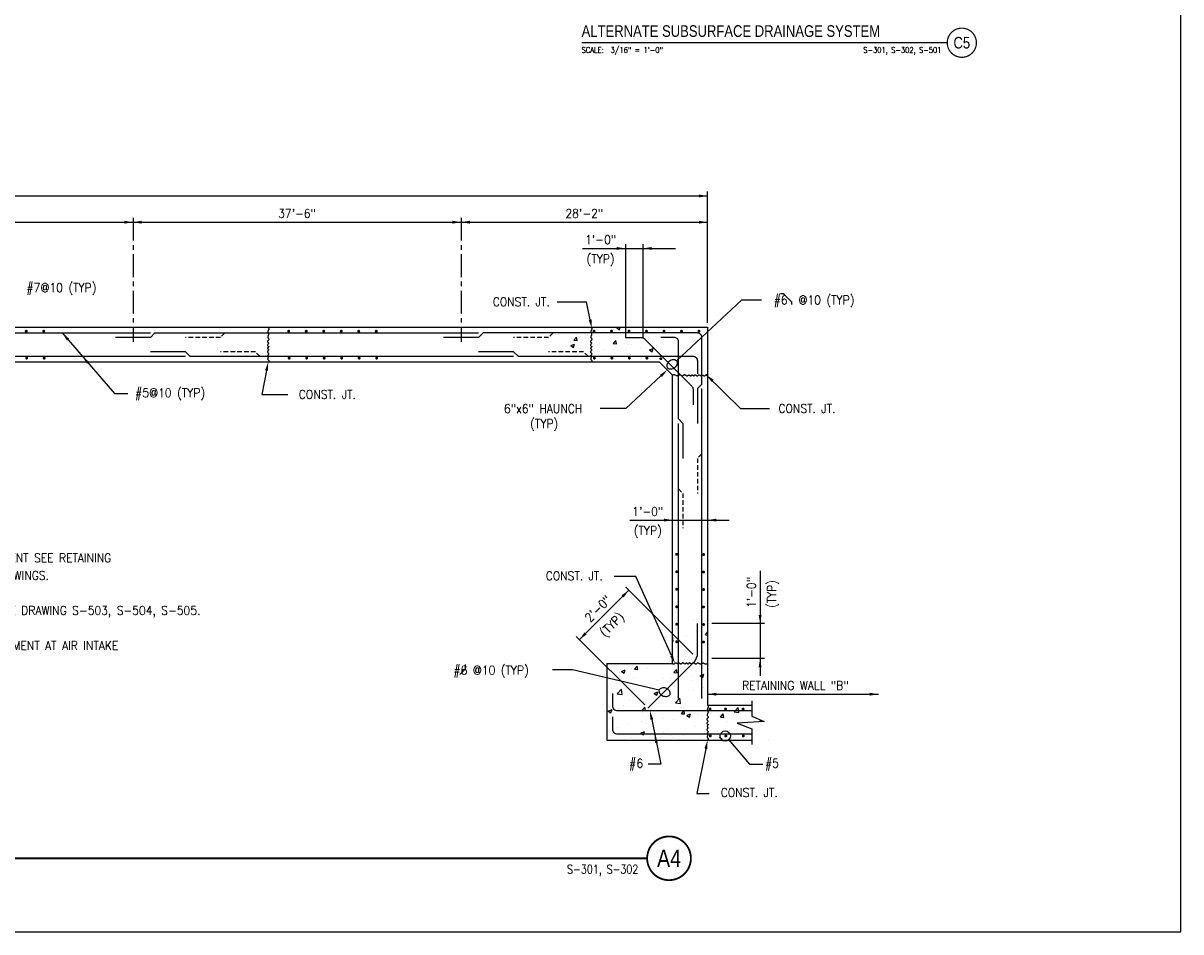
# Model space of a CAD drawing. Header units: inches. Extents: x -9715 to 32893, y -15613 to -1138.
# Tile 318 of 380: x 10040 to 11628, y -8201 to -6955. Entities that reach past the tile are written whole.
import ezdxf
from ezdxf.enums import TextEntityAlignment as Align

# ---------------------------------------------------------------- set-up
doc = ezdxf.new("R2010")
doc.units = ezdxf.units.IN
doc.header["$MEASUREMENT"] = 0
for name, pattern in [('CENTER', [2, 1.25, -0.25, 0.25, -0.25]), ('CENTER2', [1.125, 0.75, -0.125, 0.125, -0.125]), ('HIDDEN', [0.375, 0.25, -0.125])]:
    doc.linetypes.add(name, pattern=pattern)
doc.layers.get('0').update_dxf_attribs({"color": 252})
doc.layers.get('DEFPOINTS').update_dxf_attribs({"color": 11})
for name, color, linetype in [('S-ANNO-SYMB', 2, 'Continuous'), ('S-ANNO-TEXT', 2, 'Continuous'), ('S-GRID', 30, 'CENTER2'), ('S1', 2, 'Continuous'), ('S3', 4, 'Continuous'), ('S5', 1, 'Continuous'), ('S5R', 1, 'Continuous'), ('S6', 1, 'Continuous'), ('S7', 2, 'Continuous'), ('S7R', 2, 'Continuous')]:
    doc.layers.add(name, color=color, linetype=linetype)
doc.styles.add('125', font='romans.shx', dxfattribs={"width": 0.8, "height": 2})
doc.styles.add('FT', font='ROMANS.shx', dxfattribs={"width": 0.8, "height": 0.125})
doc.styles.add('TT', font='swiss.ttf', dxfattribs={"width": 0.8, "height": 0.25})

# ---------------------------------------------------------------- blocks, each defined once
blk = doc.blocks.new('*X194')
at = {"color": 0}
for p, q in [((2169.4, 1939.7), (2169.4, 1939.7)), ((2191.7, 1939.4), (2194.2, 1940.4)), ((2191.7, 1939.4), (2195.4, 1936.9)), ((2195.4, 1936.9), (2196.6, 1940.4)), ((2081.9, 1924.7), (2081.9, 1924.7)), ((2088, 1921.7), (2088, 1921.7)), ((2097.9, 1925.2), (2097.9, 1925.2)), ((2112.2, 1930.1), (2112.2, 1930.1)), ((2125.6, 1932.2), (2125.6, 1932.2)), ((2130.2, 1926.4), (2130.2, 1926.4)), ((2132.9, 1922.5), (2136.5, 1926.9)), ((2132.9, 1922.5), (2137.4, 1922.2)), ((2136.4, 1930.5), (2136.4, 1930.5)), ((2137.4, 1922.2), (2136.5, 1926.9)), ((2149, 1928.9), (2149, 1928.9)), ((2152.2, 1928.4), (2152.2, 1928.4)), ((2174.3, 1935.3), (2174.3, 1935.3)), ((2177.4, 1932.6), (2177.4, 1932.6)), ((2186.7, 1917.8), (2190.3, 1922.1)), ((2191.2, 1917.4), (2190.3, 1922.1)), ((2192.3, 1926.7), (2192.3, 1926.7)), ((2082.9, 1920.2), (2082.9, 1920.2)), ((2128, 1920.1), (2128, 1920.1)), ((2128.7, 1915.3), (2133.9, 1917.3)), ((2128.7, 1915.3), (2132.4, 1912.7)), ((2132.4, 1912.7), (2133.9, 1917.3)), ((2135.5, 1905.6), (2135.5, 1905.6)), ((2168.1, 1918.4), (2168.1, 1918.4)), ((2173.4, 1910.4), (2173.4, 1910.4)), ((2186.7, 1917.8), (2191.2, 1917.4)), ((2205.1, 1909.3), (2205.1, 1909.3)), ((2208.1, 1916.7), (2208.1, 1916.7)), ((2212.3, 1916), (2212.3, 1916)), ((2223.8, 1911.8), (2223.8, 1911.8)), ((2236.5, 1909.3), (2241.7, 1911.3)), ((2236.5, 1909.3), (2240.2, 1906.7)), ((2240.2, 1906.7), (2241.7, 1911.3)), ((2240.5, 1913.1), (2240.7, 1913.4)), ((2240.5, 1913.1), (2241, 1913.1)), ((2157.7, 1903.1), (2157.7, 1903.1)), ((2210, 1902.5), (2210, 1902.5))]:
    blk.add_line(p, q, dxfattribs=at)
blk = doc.blocks.new('*X195')
at = {"color": 0}
for p, q in [((2307, 1545), (2307, 1545)), ((2274.1, 1526.6), (2274.1, 1526.6)), ((2296.6, 1537.6), (2296.6, 1537.6)), ((2300.7, 1524.3), (2300.7, 1524.3)), ((2313.1, 1532.2), (2313.1, 1532.2)), ((2268.3, 1516.6), (2268.4, 1516.7)), ((2268.3, 1509.7), (2269.3, 1509.5)), ((2269.3, 1509.5), (2268.4, 1516.7)), ((2270.8, 1513.6), (2270.8, 1513.6)), ((2287.3, 1515.4), (2287.3, 1515.4)), ((2306.1, 1517.8), (2306.1, 1517.8)), ((2313.3, 1518.2), (2316.3, 1521.8)), ((2313.3, 1518.2), (2316.3, 1518)), ((2314.6, 1521.1), (2314.6, 1521.1)), ((2270, 1496.2), (2270, 1496.2)), ((2273.2, 1501.6), (2273.2, 1501.6)), ((2310, 1494.5), (2310, 1494.5)), ((2312.2, 1507.2), (2312.2, 1507.2)), ((2272.3, 1476.7), (2272.3, 1476.7)), ((2286.3, 1488.3), (2286.3, 1488.3)), ((2299.5, 1487.4), (2299.5, 1487.4)), ((2311.3, 1482.3), (2311.3, 1482.3)), ((2314.7, 1492), (2314.7, 1492)), ((2191.8, 1475.8), (2191.8, 1475.8)), ((2195.9, 1466.6), (2195.9, 1466.6)), ((2198.2, 1468.2), (2203.5, 1470.2)), ((2198.2, 1468.2), (2202, 1465.6)), ((2202, 1465.6), (2203.5, 1470.2)), ((2212, 1472.3), (2212, 1472.3)), ((2216.2, 1471.2), (2219.8, 1475.5)), ((2216.2, 1471.2), (2220.6, 1470.8)), ((2220.6, 1470.8), (2219.8, 1475.5)), ((2234.4, 1471.9), (2234.4, 1471.9)), ((2269.9, 1466.5), (2273.6, 1470.8)), ((2269.9, 1466.5), (2274.4, 1466.1)), ((2274.4, 1466.1), (2273.6, 1470.8)), ((2295, 1462.4), (2295, 1462.4)), ((2306, 1462.1), (2311.3, 1464.2)), ((2306, 1462.1), (2309.8, 1459.6)), ((2309.8, 1459.6), (2311.3, 1464.2)), ((2191.1, 1451.2), (2191.1, 1451.2)), ((2200.5, 1450), (2200.5, 1450)), ((2215.3, 1459.6), (2215.3, 1459.6)), ((2231.1, 1449.5), (2231.1, 1449.5)), ((2233.5, 1446.9), (2233.5, 1446.9)), ((2247.8, 1456.2), (2247.8, 1456.2)), ((2255.3, 1457.9), (2255.3, 1457.9)), ((2266.6, 1458.7), (2266.6, 1458.7)), ((2271.2, 1447.8), (2271.2, 1447.8)), ((2271.4, 1451.7), (2271.4, 1451.7)), ((2295.4, 1456.2), (2295.4, 1456.2)), ((2310.3, 1457.3), (2310.3, 1457.3)), ((2311.2, 1446.1), (2311.2, 1446.1)), ((2192.5, 1437.5), (2198.3, 1443.6)), ((2192.5, 1437.5), (2199.2, 1436.5)), ((2195, 1441.6), (2195, 1441.6)), ((2199.2, 1436.5), (2198.3, 1443.6)), ((2243, 1438), (2248.3, 1440)), ((2243, 1438), (2246.7, 1435.4)), ((2246.7, 1435.4), (2248.3, 1440)), ((2246.9, 1429.1), (2246.9, 1429.1)), ((2252.6, 1435.1), (2252.6, 1435.1)), ((2272.5, 1425.1), (2278.4, 1431.2)), ((2275.3, 1432.8), (2275.3, 1432.8)), ((2279.2, 1424.1), (2278.4, 1431.2)), ((2296.4, 1442.6), (2296.4, 1442.6)), ((2309.4, 1432.3), (2309.4, 1432.3)), ((2180, 1413.8), (2185.3, 1415.8)), ((2180, 1413.8), (2183.7, 1411.3)), ((2180.7, 1420.4), (2180.7, 1420.4)), ((2183.7, 1411.3), (2185.3, 1415.8)), ((2194.1, 1416.6), (2194.1, 1416.6)), ((2200.4, 1421.5), (2200.4, 1421.5)), ((2208.9, 1427.6), (2208.9, 1427.6)), ((2226.6, 1414.8), (2230.2, 1419.1)), ((2226.6, 1414.8), (2231, 1414.4)), ((2228.1, 1426.6), (2228.1, 1426.6)), ((2231, 1414.4), (2230.2, 1419.1)), ((2232.6, 1421.9), (2232.6, 1421.9)), ((2240.4, 1419.8), (2240.4, 1419.8)), ((2270.5, 1426.7), (2270.5, 1426.7)), ((2270.6, 1418.6), (2270.6, 1418.6)), ((2272.5, 1425.1), (2279.2, 1424.1)), ((2280.4, 1410.1), (2284, 1414.4)), ((2280.5, 1418.1), (2280.5, 1418.1)), ((2284.8, 1409.7), (2284, 1414.4)), ((2314.3, 1426.1), (2314.3, 1426.1)), ((2320.5, 1416.4), (2320.5, 1416.4)), ((2350.1, 1415.7), (2350.1, 1415.7)), ((2352.6, 1412.7), (2358.4, 1418.8)), ((2359.2, 1411.6), (2358.4, 1418.8)), ((2360.5, 1414.7), (2360.5, 1414.7)), ((2183.1, 1403.6), (2183.1, 1403.6)), ((2226.9, 1411.1), (2226.9, 1411.1)), ((2227.1, 1399.5), (2227.1, 1399.5)), ((2255.5, 1403.3), (2255.5, 1403.3)), ((2269.6, 1401.8), (2269.6, 1401.8)), ((2280.4, 1410.1), (2284.8, 1409.7)), ((2287.8, 1407.8), (2293, 1409.8)), ((2287.8, 1407.8), (2291.5, 1405.2)), ((2291.5, 1405.2), (2293, 1409.8)), ((2302.9, 1409.5), (2302.9, 1409.5)), ((2308.5, 1407.4), (2308.5, 1407.4)), ((2321.7, 1412), (2321.7, 1412)), ((2334.1, 1405.4), (2337.8, 1409.7)), ((2334.1, 1405.4), (2338.6, 1405)), ((2338.6, 1405), (2337.8, 1409.7)), ((2343, 1399.9), (2343, 1399.9)), ((2347, 1412.7), (2347, 1412.7)), ((2352.6, 1412.7), (2359.2, 1411.6)), ((2387.9, 1400.7), (2388.7, 1401.6)), ((2387.9, 1400.7), (2391.5, 1400.4)), ((2185.8, 1383.2), (2185.8, 1383.2)), ((2193.2, 1391.7), (2193.2, 1391.7)), ((2208.4, 1397.1), (2208.4, 1397.1)), ((2224.8, 1383.6), (2230, 1385.6)), ((2224.8, 1383.6), (2228.5, 1381.1)), ((2225.8, 1381.5), (2225.8, 1381.5)), ((2228.5, 1381.1), (2230, 1385.6)), ((2231.7, 1397), (2231.7, 1397)), ((2255.5, 1384.9), (2255.5, 1384.9)), ((2299.2, 1392.4), (2299.2, 1392.4)), ((2302, 1382.4), (2302, 1382.4)), ((2307.6, 1382.4), (2307.6, 1382.4)), ((2330.4, 1386.1), (2330.4, 1386.1)), ((2346.1, 1387.7), (2346.1, 1387.7)), ((2211.8, 1377.4), (2211.8, 1377.4)), ((2265.9, 1379.8), (2265.9, 1379.8)), ((2268.6, 1376.8), (2268.6, 1376.8)), ((2283.2, 1379.9), (2283.2, 1379.9)), ((2305.9, 1378.1), (2305.9, 1378.1)), ((2332.6, 1377.6), (2334.4, 1378.3)), ((2332.6, 1377.6), (2335.7, 1375.4))]:
    blk.add_line(p, q, dxfattribs=at)
blk = doc.blocks.new('T-BULB_R')
at = {"const_width": 0.02604}
for points in [[(0.625, 0, 1), (0, 0, 1)], [(0.625, 0, -1), (0, 0, -1)]]:
    blk.add_lwpolyline(points, format="xyb", dxfattribs=at)
at = {"style": 'TT', "width": 0.8}
blk.add_attdef('SECTION_#', text='', height=0.25, dxfattribs=at).set_placement((0.3125, 0), align=Align.MIDDLE)
at = {"style": 'FT', "width": 0.8}
blk.add_attdef('SHEET_FROM', text='', height=0.125, dxfattribs=at).set_placement((-0.125, -0.21875), align=Align.RIGHT)
blk = doc.blocks.new('SECTION_INFO')
at = {"style": 'TT', "width": 0.8}
blk.add_attdef('SECTION_TITLE', text='', height=0.25, dxfattribs=at).set_placement((0, 0.375), align=Align.TOP_LEFT)
at = {"style": 'FT', "width": 0.8}
blk.add_attdef('SCALE', (0, -0.21875), '', height=0.125, dxfattribs=at)

msp = doc.modelspace()

# ---------------------------------------------------------------- linework, layer by layer
at = {"color": 1}
msp.add_line((11062.93837, -7936.94412), (11063.06337, -7936.94412), dxfattribs=at)
at = {"layer": 'DEFPOINTS'}
msp.add_lwpolyline([(8747.97179, -8201.44935), (11627.97179, -8201.44935), (11627.97179, -6233.44935), (8747.97179, -6233.44935)], close=True, dxfattribs=at)
at = {"layer": 'S-ANNO-SYMB'}
for points, const_width in [([(10806.18183, -6981.57057), (11307.60535, -6981.57057)], 1.792), ([(9127.98222, -8100.51768), (10896.04328, -8100.51768)], 2.688)]:
    msp.add_lwpolyline(points, dxfattribs=dict(at, const_width=const_width))
at = {"layer": 'S-ANNO-TEXT', "ltscale": 20}
msp.add_lwpolyline([(10638.97349, -7848.53803), (10646.69763, -7840.80933, 0.1989123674), (10646.97881, -7840.1305), (10646.97881, -7834.48272)], format="xyb", dxfattribs=at)
at = {"layer": 'S-GRID', "color": 1, "linetype": 'CENTER', "ltscale": 25}
for p, q in [((10190.93837, -7221.80895), (10190.93837, -7391.80895)), ((10640.93837, -7221.80895), (10640.93837, -7391.80895))]:
    msp.add_line(p, q, dxfattribs=at)
at = {"layer": 'S1'}
for p, q in [((9050.93837, -7371.80895), (10978.93837, -7371.80895)), ((10978.93837, -7371.80895), (10978.93837, -7890.38782)), ((10912.93837, -7419.80895), (9116.93837, -7419.80895)), ((10930.93837, -7437.80895), (10912.93837, -7419.80895)), ((10930.93837, -7833.38782), (10930.93837, -7437.80895)), ((10840.93837, -7833.38782), (10840.93837, -7938.38782)), ((10840.93837, -7833.38782), (10930.93837, -7833.38782)), ((10978.93837, -7890.38782), (11039.75868, -7890.38782)), ((10840.93837, -7938.38782), (11039.75868, -7938.38782))]:
    msp.add_line(p, q, dxfattribs=at)
at = {"layer": 'S1', "color": 2}
for points in [[(10376.2882, -7371.80895), (10376.91843, -7372.63026), (10377.21221, -7373.41367), (10377.24146, -7374.16053), (10377.07806, -7374.87218), (10376.79392, -7375.54997), (10376.46091, -7376.19524), (10376.15095, -7376.80933), (10375.93592, -7377.39359), (10375.86953, -7377.95), (10375.93275, -7378.48305), (10376.08836, -7378.99791), (10376.29914, -7379.49971), (10376.52787, -7379.99359), (10376.73733, -7380.4847), (10376.8903, -7380.97819), (10376.94956, -7381.4792), (10376.88968, -7381.991), (10376.7324, -7382.50939), (10376.51124, -7383.02832), (10376.25972, -7383.5417), (10376.01137, -7384.04347), (10375.79971, -7384.52757), (10375.65826, -7384.98793), (10375.62056, -7385.41849), (10375.70855, -7385.81549), (10375.89791, -7386.18454), (10376.15272, -7386.53353), (10376.43711, -7386.8704), (10376.71516, -7387.20304), (10376.95097, -7387.53937), (10377.10865, -7387.88731), (10377.15229, -7388.25477), (10377.05814, -7388.64699), (10376.85101, -7389.05846), (10376.56786, -7389.48101), (10376.24564, -7389.90646), (10375.92131, -7390.32664), (10375.63183, -7390.73336), (10375.41414, -7391.11845), (10375.30521, -7391.47373), (10375.33002, -7391.79398), (10375.4657, -7392.08573), (10375.67741, -7392.35849), (10375.93029, -7392.62175), (10376.18951, -7392.88502), (10376.42022, -7393.15778), (10376.58757, -7393.44953), (10376.65673, -7393.76978), (10376.60433, -7394.12471), (10376.45295, -7394.50734), (10376.23662, -7394.90738), (10375.98942, -7395.31454), (10375.74538, -7395.71854), (10375.53856, -7396.10908), (10375.40301, -7396.47588), (10375.37278, -7396.80866), (10375.47032, -7397.10015), (10375.6716, -7397.35523), (10375.94098, -7397.58183), (10376.24283, -7397.78785), (10376.54151, -7397.98121), (10376.80139, -7398.16982), (10376.98683, -7398.3616), (10377.06219, -7398.56445), (10377.00372, -7398.78454), (10376.83518, -7399.02099), (10376.59219, -7399.27115), (10376.3104, -7399.53239), (10376.02545, -7399.80208), (10375.77296, -7400.07756), (10375.58858, -7400.35621), (10375.50794, -7400.63539), (10375.55492, -7400.91321), (10375.70644, -7401.19076), (10375.92765, -7401.4699), (10376.1837, -7401.75246), (10376.43975, -7402.0403), (10376.66095, -7402.33526), (10376.81247, -7402.6392), (10376.85946, -7402.95394), (10376.77882, -7403.2806), (10376.59443, -7403.61729), (10376.34195, -7403.96136), (10376.05699, -7404.31018), (10375.7752, -7404.66111), (10375.53222, -7405.01152), (10375.36368, -7405.35876), (10375.30521, -7405.70019), (10375.38057, -7406.03398), (10375.56601, -7406.36143), (10375.82589, -7406.68466), (10376.12457, -7407.00578), (10376.42642, -7407.32691), (10376.6958, -7407.65014), (10376.89707, -7407.97759), (10376.99461, -7408.31138), (10376.96408, -7408.65259), (10376.82637, -7408.99829), (10376.6137, -7409.34452), (10376.35827, -7409.68731), (10376.09227, -7410.02272), (10375.84792, -7410.34679), (10375.65743, -7410.65556), (10375.55298, -7410.94507), (10375.55663, -7411.21304), (10375.64977, -7411.46386), (10375.80362, -7411.7036), (10375.98941, -7411.93833), (10376.17837, -7412.17412), (10376.34172, -7412.41703), (10376.4507, -7412.67313), (10376.47653, -7412.94848), (10376.40103, -7413.2478), (10376.24846, -7413.57033), (10376.05365, -7413.91396), (10375.85145, -7414.27658), (10375.6767, -7414.65609), (10375.56425, -7415.05037), (10375.54894, -7415.45731), (10375.66561, -7415.87481), (10375.93106, -7416.30166), (10376.28986, -7416.74032), (10376.66853, -7417.19416), (10376.99359, -7417.66654), (10377.19157, -7418.16085), (10377.18898, -7418.68044), (10376.91235, -7419.22868), (10376.2882, -7419.80895)], [(10819.30643, -7371.80895), (10819.93665, -7372.63026), (10820.23044, -7373.41367), (10820.25969, -7374.16053), (10820.09629, -7374.87218), (10819.81214, -7375.54997), (10819.47914, -7376.19524), (10819.16917, -7376.80933), (10818.95414, -7377.39359), (10818.88775, -7377.95), (10818.95097, -7378.48305), (10819.10658, -7378.99791), (10819.31736, -7379.49971), (10819.54609, -7379.99359), (10819.75555, -7380.4847), (10819.90852, -7380.97819), (10819.96778, -7381.4792), (10819.90791, -7381.991), (10819.75063, -7382.50939), (10819.52946, -7383.02832), (10819.27794, -7383.5417), (10819.02959, -7384.04347), (10818.81793, -7384.52757), (10818.67649, -7384.98793), (10818.63879, -7385.41849), (10818.72678, -7385.81549), (10818.91613, -7386.18454), (10819.17095, -7386.53353), (10819.45533, -7386.8704), (10819.73338, -7387.20304), (10819.96919, -7387.53937), (10820.12687, -7387.88731), (10820.17052, -7388.25477), (10820.07637, -7388.64699), (10819.86924, -7389.05846), (10819.58609, -7389.48101), (10819.26387, -7389.90646), (10818.93954, -7390.32664), (10818.65005, -7390.73336), (10818.43236, -7391.11845), (10818.32343, -7391.47373), (10818.34825, -7391.79398), (10818.48393, -7392.08573), (10818.69563, -7392.35849), (10818.94851, -7392.62175), (10819.20773, -7392.88502), (10819.43844, -7393.15778), (10819.6058, -7393.44953), (10819.67496, -7393.76978), (10819.62256, -7394.12471), (10819.47117, -7394.50734), (10819.25485, -7394.90738), (10819.00764, -7395.31454), (10818.7636, -7395.71854), (10818.55678, -7396.10908), (10818.42123, -7396.47588), (10818.39101, -7396.80866), (10818.48855, -7397.10015), (10818.68982, -7397.35523), (10818.9592, -7397.58183), (10819.26105, -7397.78785), (10819.55974, -7397.98121), (10819.81961, -7398.16982), (10820.00505, -7398.3616), (10820.08042, -7398.56445), (10820.02195, -7398.78454), (10819.8534, -7399.02099), (10819.61042, -7399.27115), (10819.32863, -7399.53239), (10819.04367, -7399.80208), (10818.79119, -7400.07756), (10818.6068, -7400.35621), (10818.52616, -7400.63539), (10818.57315, -7400.91321), (10818.72466, -7401.19076), (10818.94587, -7401.4699), (10819.20192, -7401.75246), (10819.45797, -7402.0403), (10819.67918, -7402.33526), (10819.8307, -7402.6392), (10819.87768, -7402.95394), (10819.79704, -7403.2806), (10819.61266, -7403.61729), (10819.36017, -7403.96136), (10819.07522, -7404.31018), (10818.79343, -7404.66111), (10818.55045, -7405.01152), (10818.3819, -7405.35876), (10818.32343, -7405.70019), (10818.3988, -7406.03398), (10818.58423, -7406.36143), (10818.84411, -7406.68466), (10819.14279, -7407.00578), (10819.44464, -7407.32691), (10819.71402, -7407.65014), (10819.9153, -7407.97759), (10820.01283, -7408.31138), (10819.9823, -7408.65259), (10819.8446, -7408.99829), (10819.63193, -7409.34452), (10819.37649, -7409.68731), (10819.1105, -7410.02272), (10818.86615, -7410.34679), (10818.67565, -7410.65556), (10818.57121, -7410.94507), (10818.57486, -7411.21304), (10818.668, -7411.46386), (10818.82185, -7411.7036), (10819.00764, -7411.93833), (10819.1966, -7412.17412), (10819.35995, -7412.41703), (10819.46892, -7412.67313), (10819.49475, -7412.94848), (10819.41925, -7413.2478), (10819.26668, -7413.57033), (10819.07187, -7413.91396), (10818.86967, -7414.27658), (10818.69492, -7414.65609), (10818.58247, -7415.05037), (10818.56716, -7415.45731), (10818.68384, -7415.87481), (10818.94929, -7416.30166), (10819.30809, -7416.74032), (10819.68676, -7417.19416), (10820.01182, -7417.66654), (10820.2098, -7418.16085), (10820.20721, -7418.68044), (10819.93058, -7419.22868), (10819.30643, -7419.80895)], [(10930.93837, -7437.80895), (10931.75968, -7437.17873), (10932.54309, -7436.88494), (10933.28995, -7436.85569), (10934.0016, -7437.01909), (10934.67939, -7437.30324), (10935.32466, -7437.63624), (10935.93875, -7437.94621), (10936.52301, -7438.16124), (10937.07941, -7438.22763), (10937.61247, -7438.16441), (10938.12733, -7438.0088), (10938.62913, -7437.79802), (10939.12301, -7437.56929), (10939.61412, -7437.35983), (10940.10761, -7437.20686), (10940.60862, -7437.14759), (10941.12042, -7437.20747), (10941.63881, -7437.36475), (10942.15773, -7437.58592), (10942.67112, -7437.83744), (10943.17289, -7438.08579), (10943.65699, -7438.29745), (10944.11735, -7438.43889), (10944.5479, -7438.47659), (10944.94491, -7438.3886), (10945.31396, -7438.19925), (10945.66295, -7437.94443), (10945.99981, -7437.66005), (10946.33245, -7437.382), (10946.66879, -7437.14618), (10947.01673, -7436.98851), (10947.38419, -7436.94486), (10947.77641, -7437.03901), (10948.18788, -7437.24614), (10948.61043, -7437.52929), (10949.03588, -7437.85151), (10949.45605, -7438.17584), (10949.86278, -7438.46533), (10950.24787, -7438.68301), (10950.60315, -7438.79195), (10950.92339, -7438.76713), (10951.21515, -7438.63145), (10951.48791, -7438.41975), (10951.75117, -7438.16687), (10952.01444, -7437.90765), (10952.2872, -7437.67694), (10952.57895, -7437.50958), (10952.89919, -7437.44042), (10953.25413, -7437.49282), (10953.63676, -7437.64421), (10954.0368, -7437.86053), (10954.44396, -7438.10774), (10954.84796, -7438.35178), (10955.2385, -7438.5586), (10955.6053, -7438.69415), (10955.93807, -7438.72437), (10956.22956, -7438.62683), (10956.48465, -7438.42556), (10956.71125, -7438.15617), (10956.91727, -7437.85433), (10957.11063, -7437.55564), (10957.29924, -7437.29577), (10957.49102, -7437.11033), (10957.69387, -7437.03496), (10957.91396, -7437.09343), (10958.15041, -7437.26198), (10958.40057, -7437.50496), (10958.66181, -7437.78675), (10958.93149, -7438.07171), (10959.20698, -7438.32419), (10959.48563, -7438.50858), (10959.76481, -7438.58922), (10960.04263, -7438.54223), (10960.32018, -7438.39071), (10960.59932, -7438.16951), (10960.88188, -7437.91346), (10961.16972, -7437.65741), (10961.46468, -7437.4362), (10961.76861, -7437.28468), (10962.08336, -7437.2377), (10962.41002, -7437.31834), (10962.74671, -7437.50272), (10963.09078, -7437.75521), (10963.4396, -7438.04016), (10963.79053, -7438.32195), (10964.14094, -7438.56493), (10964.48817, -7438.73348), (10964.82961, -7438.79195), (10965.16339, -7438.71658), (10965.49085, -7438.53115), (10965.81408, -7438.27127), (10966.1352, -7437.97259), (10966.45633, -7437.67074), (10966.77956, -7437.40136), (10967.10701, -7437.20008), (10967.4408, -7437.10254), (10967.78201, -7437.13308), (10968.12771, -7437.27078), (10968.47393, -7437.48345), (10968.81673, -7437.73889), (10969.15214, -7438.00488), (10969.47621, -7438.24923), (10969.78498, -7438.43973), (10970.07449, -7438.54417), (10970.34246, -7438.54052), (10970.59328, -7438.44738), (10970.83302, -7438.29353), (10971.06775, -7438.10774), (10971.30354, -7437.91878), (10971.54645, -7437.75543), (10971.80254, -7437.64645), (10972.0779, -7437.62063), (10972.37721, -7437.69612), (10972.69974, -7437.8487), (10973.04338, -7438.04351), (10973.406, -7438.24571), (10973.78551, -7438.42046), (10974.17979, -7438.53291), (10974.58673, -7438.54822), (10975.00423, -7438.43154), (10975.43108, -7438.16609), (10975.86974, -7437.80729), (10976.32357, -7437.42862), (10976.79596, -7437.10356), (10977.29027, -7436.90558), (10977.80986, -7436.90817), (10978.3581, -7437.1848), (10978.93837, -7437.80895)], [(10978.93837, -7833.38782), (10978.11706, -7834.01805), (10977.33365, -7834.31184), (10976.58679, -7834.34108), (10975.87514, -7834.17769), (10975.19735, -7833.89354), (10974.55208, -7833.56053), (10973.93799, -7833.25057), (10973.35373, -7833.03554), (10972.79733, -7832.96915), (10972.26427, -7833.03237), (10971.74942, -7833.18798), (10971.24762, -7833.39876), (10970.75373, -7833.62749), (10970.26262, -7833.83695), (10969.76913, -7833.98992), (10969.26812, -7834.04918), (10968.75633, -7833.9893), (10968.23793, -7833.83202), (10967.71901, -7833.61086), (10967.20563, -7833.35934), (10966.70385, -7833.11099), (10966.21975, -7832.89933), (10965.75939, -7832.75789), (10965.32884, -7832.72018), (10964.93183, -7832.80817), (10964.56279, -7832.99753), (10964.21379, -7833.25235), (10963.87693, -7833.53673), (10963.54429, -7833.81478), (10963.20795, -7834.05059), (10962.86001, -7834.20827), (10962.49255, -7834.25191), (10962.10034, -7834.15776), (10961.68887, -7833.95064), (10961.26632, -7833.66748), (10960.84086, -7833.34527), (10960.42069, -7833.02094), (10960.01397, -7832.73145), (10959.62887, -7832.51376), (10959.27359, -7832.40483), (10958.95335, -7832.42964), (10958.6616, -7832.56532), (10958.38883, -7832.77703), (10958.12557, -7833.02991), (10957.86231, -7833.28913), (10957.58955, -7833.51984), (10957.29779, -7833.68719), (10956.97755, -7833.75635), (10956.62262, -7833.70396), (10956.23999, -7833.55257), (10955.83995, -7833.33625), (10955.43278, -7833.08904), (10955.02879, -7832.845), (10954.63824, -7832.63818), (10954.27144, -7832.50263), (10953.93867, -7832.47241), (10953.64718, -7832.56994), (10953.39209, -7832.77122), (10953.16549, -7833.0406), (10952.95947, -7833.34245), (10952.76611, -7833.64113), (10952.5775, -7833.90101), (10952.38573, -7834.08645), (10952.18287, -7834.16181), (10951.96278, -7834.10334), (10951.72634, -7833.9348), (10951.47617, -7833.69181), (10951.21493, -7833.41003), (10950.94525, -7833.12507), (10950.66976, -7832.87258), (10950.39111, -7832.6882), (10950.11193, -7832.60756), (10949.83411, -7832.65454), (10949.55656, -7832.80606), (10949.27743, -7833.02727), (10948.99486, -7833.28332), (10948.70702, -7833.53937), (10948.41206, -7833.76057), (10948.10813, -7833.91209), (10947.79338, -7833.95908), (10947.46672, -7833.87844), (10947.13003, -7833.69406), (10946.78596, -7833.44157), (10946.43714, -7833.15661), (10946.08621, -7832.87483), (10945.73581, -7832.63184), (10945.38857, -7832.4633), (10945.04713, -7832.40483), (10944.71335, -7832.48019), (10944.38589, -7832.66563), (10944.06266, -7832.92551), (10943.74154, -7833.22419), (10943.42042, -7833.52604), (10943.09718, -7833.79542), (10942.76973, -7833.99669), (10942.43595, -7834.09423), (10942.09473, -7834.0637), (10941.74903, -7833.92599), (10941.40281, -7833.71332), (10941.06001, -7833.45789), (10940.7246, -7833.19189), (10940.40053, -7832.94755), (10940.09176, -7832.75705), (10939.80225, -7832.6526), (10939.53429, -7832.65626), (10939.28346, -7832.74939), (10939.04372, -7832.90324), (10938.80899, -7833.08903), (10938.5732, -7833.27799), (10938.3303, -7833.44135), (10938.0742, -7833.55032), (10937.79884, -7833.57615), (10937.49953, -7833.50065), (10937.177, -7833.34808), (10936.83337, -7833.15327), (10936.47074, -7832.95107), (10936.09123, -7832.77632), (10935.69695, -7832.66387), (10935.29001, -7832.64856), (10934.87251, -7832.76523), (10934.44567, -7833.03068), (10934.00701, -7833.38948), (10933.55317, -7833.76815), (10933.08078, -7834.09322), (10932.58648, -7834.29119), (10932.06689, -7834.28861), (10931.51864, -7834.01198), (10930.93837, -7833.38782)], [(10978.93837, -7890.38782), (10979.5686, -7891.20913), (10979.86238, -7891.99254), (10979.89163, -7892.7394), (10979.72823, -7893.45106), (10979.44409, -7894.12884), (10979.11108, -7894.77411), (10978.80112, -7895.3882), (10978.58609, -7895.97246), (10978.5197, -7896.52887), (10978.58292, -7897.06192), (10978.73853, -7897.57678), (10978.94931, -7898.07858), (10979.17804, -7898.57246), (10979.3875, -7899.06358), (10979.54047, -7899.55706), (10979.59973, -7900.05807), (10979.53985, -7900.56987), (10979.38257, -7901.08826), (10979.16141, -7901.60719), (10978.90989, -7902.12057), (10978.66154, -7902.62234), (10978.44988, -7903.10644), (10978.30843, -7903.5668), (10978.27073, -7903.99736), (10978.35872, -7904.39436), (10978.54808, -7904.76341), (10978.80289, -7905.1124), (10979.08728, -7905.44927), (10979.36533, -7905.78191), (10979.60114, -7906.11824), (10979.75882, -7906.46618), (10979.80246, -7906.83364), (10979.70831, -7907.22586), (10979.50118, -7907.63733), (10979.21803, -7908.05988), (10978.89581, -7908.48533), (10978.57148, -7908.90551), (10978.282, -7909.31223), (10978.06431, -7909.69732), (10977.95538, -7910.0526), (10977.98019, -7910.37285), (10978.11587, -7910.6646), (10978.32757, -7910.93736), (10978.58046, -7911.20062), (10978.83968, -7911.46389), (10979.07039, -7911.73665), (10979.23774, -7912.0284), (10979.3069, -7912.34865), (10979.2545, -7912.70358), (10979.10312, -7913.08621), (10978.88679, -7913.48625), (10978.63959, -7913.89341), (10978.39555, -7914.29741), (10978.18873, -7914.68795), (10978.05318, -7915.05475), (10978.02295, -7915.38753), (10978.12049, -7915.67902), (10978.32177, -7915.9341), (10978.59115, -7916.1607), (10978.893, -7916.36672), (10979.19168, -7916.56008), (10979.45156, -7916.74869), (10979.637, -7916.94047), (10979.71236, -7917.14332), (10979.65389, -7917.36341), (10979.48535, -7917.59986), (10979.24236, -7917.85002), (10978.96057, -7918.11126), (10978.67562, -7918.38095), (10978.42313, -7918.65643), (10978.23875, -7918.93508), (10978.1581, -7919.21426), (10978.20509, -7919.49208), (10978.35661, -7919.76963), (10978.57782, -7920.04877), (10978.83387, -7920.33133), (10979.08992, -7920.61917), (10979.31112, -7920.91413), (10979.46264, -7921.21807), (10979.50963, -7921.53281), (10979.42899, -7921.85948), (10979.2446, -7922.19616), (10978.99212, -7922.54023), (10978.70716, -7922.88905), (10978.42537, -7923.23999), (10978.18239, -7923.59039), (10978.01385, -7923.93763), (10977.95538, -7924.27906), (10978.03074, -7924.61285), (10978.21618, -7924.9403), (10978.47606, -7925.26353), (10978.77474, -7925.58465), (10979.07659, -7925.90578), (10979.34597, -7926.22901), (10979.54724, -7926.55646), (10979.64478, -7926.89025), (10979.61425, -7927.23146), (10979.47654, -7927.57716), (10979.26387, -7927.92339), (10979.00844, -7928.26618), (10978.74244, -7928.60159), (10978.49809, -7928.92566), (10978.3076, -7929.23443), (10978.20315, -7929.52394), (10978.2068, -7929.79191), (10978.29994, -7930.04273), (10978.45379, -7930.28247), (10978.63958, -7930.5172), (10978.82854, -7930.75299), (10978.99189, -7930.9959), (10979.10087, -7931.252), (10979.12669, -7931.52735), (10979.0512, -7931.82667), (10978.89863, -7932.1492), (10978.70382, -7932.49283), (10978.50162, -7932.85545), (10978.32687, -7933.23496), (10978.21442, -7933.62924), (10978.19911, -7934.03619), (10978.31578, -7934.45368), (10978.58123, -7934.88053), (10978.94003, -7935.31919), (10979.3187, -7935.77303), (10979.64376, -7936.24541), (10979.84174, -7936.73972), (10979.83915, -7937.25931), (10979.56252, -7937.80755), (10978.93837, -7938.38782)]]:
    msp.add_lwpolyline(points, dxfattribs=at)
at = {"layer": 'S1'}
msp.add_lwpolyline([(11039.75868, -7884.38782), (11039.75868, -7905.67871), (11056.72743, -7912.99121), (11019.50868, -7915.05371), (11039.75868, -7923.11621), (11039.75868, -7944.38782)], dxfattribs=at)
at = {"layer": 'S3', "color": 5}
for p, q in [((9770.93837, -7379.80895), (10214.93837, -7379.80895)), ((10220.93837, -7379.80895), (10664.93837, -7379.80895)), ((9818.93837, -7411.80895), (10262.93837, -7411.80895)), ((10268.93837, -7411.80895), (10712.93837, -7411.80895))]:
    msp.add_line(p, q, dxfattribs=at)
at = {"layer": 'S3', "color": 4}
for points, const_width in [([(10044.50042, -7378.34046, 1), (10044.50042, -7376.34051, 1)], 1.99995), ([(10043.75042, -7377.34049, 1), (10045.25042, -7377.34049, 1)], 1.5), ([(10068.50042, -7378.34046, 1), (10068.50042, -7376.34051, 1)], 1.99995), ([(10067.75042, -7377.34049, 1), (10069.25042, -7377.34049, 1)], 1.5), ([(10404.50042, -7378.34046, 1), (10404.50042, -7376.34051, 1)], 1.99995), ([(10403.75042, -7377.34049, 1), (10405.25042, -7377.34049, 1)], 1.5), ([(10428.50042, -7378.34046, 1), (10428.50042, -7376.34051, 1)], 1.99995), ([(10427.75042, -7377.34049, 1), (10429.25042, -7377.34049, 1)], 1.5), ([(10452.50042, -7378.34046, 1), (10452.50042, -7376.34051, 1)], 1.99995), ([(10451.75042, -7377.34049, 1), (10453.25042, -7377.34049, 1)], 1.5), ([(10476.50042, -7378.34046, 1), (10476.50042, -7376.34051, 1)], 1.99995), ([(10475.75042, -7377.34049, 1), (10477.25042, -7377.34049, 1)], 1.5), ([(10500.50042, -7378.34046, 1), (10500.50042, -7376.34051, 1)], 1.99995), ([(10499.75042, -7377.34049, 1), (10501.25042, -7377.34049, 1)], 1.5), ([(10524.50042, -7378.34046, 1), (10524.50042, -7376.34051, 1)], 1.99995), ([(10523.75042, -7377.34049, 1), (10525.25042, -7377.34049, 1)], 1.5), ([(10823.14096, -7378.34046, 1), (10823.14096, -7376.34051, 1)], 1.99995), ([(10822.39096, -7377.34049, 1), (10823.89096, -7377.34049, 1)], 1.5), ([(10847.14096, -7378.34046, 1), (10847.14096, -7376.34051, 1)], 1.99995), ([(10846.39096, -7377.34049, 1), (10847.89096, -7377.34049, 1)], 1.5), ([(10871.14096, -7378.34046, 1), (10871.14096, -7376.34051, 1)], 1.99995), ([(10870.39096, -7377.34049, 1), (10871.89096, -7377.34049, 1)], 1.5), ([(10895.14096, -7378.34046, 1), (10895.14096, -7376.34051, 1)], 1.99995), ([(10894.39096, -7377.34049, 1), (10895.89096, -7377.34049, 1)], 1.5), ([(10919.14096, -7378.34046, 1), (10919.14096, -7376.34051, 1)], 1.99995), ([(10918.39096, -7377.34049, 1), (10919.89096, -7377.34049, 1)], 1.5), ([(10943.14096, -7378.34046, 1), (10943.14096, -7376.34051, 1)], 1.99995), ([(10942.39096, -7377.34049, 1), (10943.89096, -7377.34049, 1)], 1.5), ([(10942.39096, -7377.34049, 1), (10943.89096, -7377.34049, 1)], 1.5), ([(10967.14096, -7378.34046, 1), (10967.14096, -7376.34051, 1)], 1.99995), ([(10966.39096, -7377.34049, 1), (10967.89096, -7377.34049, 1)], 1.5), ([(10966.39096, -7377.34049, 1), (10967.89096, -7377.34049, 1)], 1.5), ([(10045.05834, -7415.30893, 1), (10045.05834, -7413.30898, 1)], 1.99995), ([(10069.05834, -7415.30893, 1), (10069.05834, -7413.30898, 1)], 1.99995), ([(10405.05834, -7415.30893, 1), (10405.05834, -7413.30898, 1)], 1.99995), ([(10429.05834, -7415.30893, 1), (10429.05834, -7413.30898, 1)], 1.99995), ([(10453.05834, -7415.30893, 1), (10453.05834, -7413.30898, 1)], 1.99995), ([(10477.05834, -7415.30893, 1), (10477.05834, -7413.30898, 1)], 1.99995), ([(10501.05834, -7415.30893, 1), (10501.05834, -7413.30898, 1)], 1.99995), ([(10525.05834, -7415.30893, 1), (10525.05834, -7413.30898, 1)], 1.99995), ([(10823.69887, -7415.30893, 1), (10823.69887, -7413.30898, 1)], 1.99995), ([(10822.78665, -7414.30895, 1), (10824.28665, -7414.30895, 1)], 1.5), ([(10847.69887, -7415.30893, 1), (10847.69887, -7413.30898, 1)], 1.99995), ([(10846.78665, -7414.30895, 1), (10848.28665, -7414.30895, 1)], 1.5), ([(10871.69887, -7415.30893, 1), (10871.69887, -7413.30898, 1)], 1.99995), ([(10870.78665, -7414.30895, 1), (10872.28665, -7414.30895, 1)], 1.5), ([(10895.69887, -7415.30893, 1), (10895.69887, -7413.30898, 1)], 1.99995), ([(10894.78665, -7414.30895, 1), (10896.28665, -7414.30895, 1)], 1.5), ([(10914.8251, -7416.00293, 1), (10914.8251, -7414.00298, 1)], 1.99995), ([(10936.46991, -7684.42974, 1), (10936.46991, -7682.42979, 1)], 1.99995), ([(10936.46991, -7684.17977, -1), (10936.46991, -7682.67977, -1)], 1.5), ([(10935.71991, -7683.42977, 1), (10937.21991, -7683.42977, 1)], 1.5), ([(10973.43837, -7684.7847, 1), (10973.43837, -7682.78475, 1)], 1.99995), ([(10973.43837, -7684.53472, -1), (10973.43837, -7683.03472, -1)], 1.5), ([(10972.68837, -7683.78472, 1), (10974.18837, -7683.78472, 1)], 1.5), ([(10936.46991, -7708.42974, 1), (10936.46991, -7706.42979, 1)], 1.99995), ([(10936.46991, -7708.17977, -1), (10936.46991, -7706.67977, -1)], 1.5), ([(10973.43837, -7708.7847, 1), (10973.43837, -7706.78475, 1)], 1.99995), ([(10973.43837, -7708.53472, -1), (10973.43837, -7707.03472, -1)], 1.5), ([(10936.46991, -7732.42974, 1), (10936.46991, -7730.42979, 1)], 1.99995), ([(10936.46991, -7732.17977, -1), (10936.46991, -7730.67977, -1)], 1.5), ([(10973.43837, -7732.7847, 1), (10973.43837, -7730.78475, 1)], 1.99995), ([(10973.43837, -7732.53472, -1), (10973.43837, -7731.03472, -1)], 1.5), ([(10936.46991, -7756.42974, 1), (10936.46991, -7754.42979, 1)], 1.99995), ([(10936.46991, -7756.17977, -1), (10936.46991, -7754.67977, -1)], 1.5), ([(10973.43837, -7756.7847, 1), (10973.43837, -7754.78475, 1)], 1.99995), ([(10973.43837, -7756.53472, -1), (10973.43837, -7755.03472, -1)], 1.5), ([(10936.46991, -7780.42974, 1), (10936.46991, -7778.42979, 1)], 1.99995), ([(10936.46991, -7780.17977, -1), (10936.46991, -7778.67977, -1)], 1.5), ([(10973.43837, -7780.7847, 1), (10973.43837, -7778.78475, 1)], 1.99995), ([(10973.43837, -7780.53472, -1), (10973.43837, -7779.03472, -1)], 1.5), ([(10936.46991, -7804.42974, 1), (10936.46991, -7802.42979, 1)], 1.99995), ([(10936.46991, -7804.17977, -1), (10936.46991, -7802.67977, -1)], 1.5), ([(10973.43837, -7804.7847, 1), (10973.43837, -7802.78475, 1)], 1.99995), ([(10973.43837, -7804.53472, -1), (10973.43837, -7803.03472, -1)], 1.5), ([(10982.28285, -7896.73126, 1), (10982.28285, -7894.73131, 1)], 1.99995), ([(10983.03285, -7895.73129, -1), (10981.53285, -7895.73129, -1)], 1.5), ([(11003.57981, -7896.73126, 1), (11003.57981, -7894.73131, 1)], 1.99995), ([(11004.32981, -7895.73129, -1), (11002.82981, -7895.73129, -1)], 1.5), ([(11027.57981, -7896.73126, 1), (11027.57981, -7894.73131, 1)], 1.99995), ([(11028.32981, -7895.73129, -1), (11026.82981, -7895.73129, -1)], 1.5), ([(10982.63781, -7933.69973, 1), (10982.63781, -7931.69978, 1)], 1.99995), ([(11003.93476, -7933.69973, 1), (11003.93476, -7931.69978, 1)], 1.99995), ([(11027.93476, -7933.69973, 1), (11027.93476, -7931.69978, 1)], 1.99995)]:
    msp.add_lwpolyline(points, format="xyb", close=True, dxfattribs=dict(at, const_width=const_width))
at = {"layer": 'S3', "color": 5}
for points in [[(10220.93837, -7379.80895), (10214.93837, -7385.80895), (10166.93837, -7385.80895)], [(10670.93837, -7379.80895), (10664.93837, -7385.80895), (10616.93837, -7385.80895)], [(10268.93837, -7411.80895), (10262.93837, -7405.80895), (10214.93837, -7405.80895)], [(10718.93837, -7411.80895), (10712.93837, -7405.80895), (10664.93837, -7405.80895)], [(10970.93837, -7449.80895), (10964.93837, -7455.80895), (10964.93837, -7503.80895)], [(10938.93837, -7497.80895), (10944.93837, -7503.80895), (10944.93837, -7551.80895)]]:
    msp.add_lwpolyline(points, dxfattribs=at)
at = {"layer": 'S3', "color": 5, "linetype": 'HIDDEN', "ltscale": 25}
for points in [[(10316.93837, -7379.80895), (10310.93837, -7385.80895), (10262.93837, -7385.80895)], [(10766.93837, -7379.80895), (10760.93837, -7385.80895), (10712.93837, -7385.80895)], [(10364.93837, -7411.80895), (10358.93837, -7405.80895), (10310.93837, -7405.80895)], [(10814.93837, -7411.80895), (10808.93837, -7405.80895), (10760.93837, -7405.80895)], [(10970.93837, -7545.80895), (10964.93837, -7551.80895), (10964.93837, -7599.80895)], [(10938.93837, -7593.80895), (10944.93837, -7599.80895), (10944.93837, -7647.80895)]]:
    msp.add_lwpolyline(points, dxfattribs=at)
at = {"layer": 'S3', "color": 5}
for points in [[(10970.93837, -7449.80895), (10970.93837, -7385.80895, 0.4142135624), (10964.93837, -7379.80895), (10670.93837, -7379.80895)], [(10866.25208, -7385.80895), (10887.7668, -7385.80895, -0.1989123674), (10892.00944, -7387.56631), (10957.18101, -7452.73788, -0.1989123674), (10958.93837, -7456.98053), (10958.93837, -7478.49524)], [(10938.93837, -7497.80895), (10938.93837, -7391.80895, 0.4142135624), (10932.93837, -7385.80895), (10914.93837, -7385.80895)], [(10718.93837, -7411.80895), (10958.93837, -7411.80895, -0.4142135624), (10964.93837, -7417.80895), (10964.93837, -7435.80895)], [(10970.93837, -7881.38782), (10970.93837, -7455.80895, 0.4142135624)], [(10938.93837, -7881.38782), (10938.93837, -7503.80895, 0.4142135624)], [(10964.79577, -7778.53753), (10964.79577, -7819.08168, -0.1989123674), (10959.52369, -7831.80961), (10896.91352, -7894.41978)], [(11039.75868, -7898.23129), (10855.68837, -7898.23129, -0.4142135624), (10848.93837, -7891.48129), (10848.93837, -7874.23129)], [(11039.75868, -7930.23129), (10855.68837, -7930.23129, -0.4142135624), (10848.93837, -7923.48129), (10848.93837, -7906.23129)]]:
    msp.add_lwpolyline(points, format="xyb", dxfattribs=at)
at = {"layer": 'S5', "color": 1}
for p, q in [((9050.93837, -7191.80895), (10978.93837, -7191.80895)), ((10978.93837, -7365.80895), (10978.93837, -7185.80895)), ((9050.93837, -7227.80895), (10978.93837, -7227.80895)), ((10872.16996, -7636.56012), (11008.63946, -7636.56012))]:
    msp.add_line(p, q, dxfattribs=at)
for points in [[(10966.93837, -7193.80895), (10966.93837, -7189.80895), (10978.93837, -7191.80895)], [(10178.93837, -7225.80895), (10178.93837, -7229.80895), (10190.93837, -7227.80895)], [(10202.93837, -7229.80895), (10202.93837, -7225.80895), (10190.93837, -7227.80895)], [(10628.93837, -7225.80895), (10628.93837, -7229.80895), (10640.93837, -7227.80895)], [(10652.93837, -7229.80895), (10652.93837, -7225.80895), (10640.93837, -7227.80895)], [(10966.93837, -7229.80895), (10966.93837, -7225.80895), (10978.93837, -7227.80895)], [(10918.93837, -7634.56012), (10918.93837, -7638.56012), (10930.93837, -7636.56012)], [(10990.93837, -7638.56012), (10990.93837, -7634.56012), (10978.93837, -7636.56012)]]:
    msp.add_solid(points, dxfattribs=at)
at = {"layer": 'S5R', "color": 1}
for p, q in [((10807.48367, -7263.80895), (10935.08729, -7263.80895)), ((11050.93837, -7705.98617), (11050.93837, -7850.19882)), ((11056.93837, -7778.53753), (10984.93837, -7778.53753)), ((11056.93837, -7826.53753), (10984.93837, -7826.53753))]:
    msp.add_line(p, q, dxfattribs=at)
at = {"layer": 'S5R', "color": 1, "linetype": 'Continuous'}
for p, q in [((10866.25208, -7257.80895), (10866.25208, -7385.80895)), ((10890.25208, -7257.80895), (10890.25208, -7385.80895))]:
    msp.add_line(p, q, dxfattribs=at)
at = {"layer": 'S5R', "color": 1}
for points in [[(10854.25208, -7261.80895), (10854.25208, -7265.80895), (10866.25208, -7263.80895)], [(10902.25208, -7265.80895), (10902.25208, -7261.80895), (10890.25208, -7263.80895)], [(11052.93837, -7766.53753), (11048.93837, -7766.53753), (11050.93837, -7778.53753)], [(11048.93837, -7838.53753), (11052.93837, -7838.53753), (11050.93837, -7826.53753)]]:
    msp.add_solid(points, dxfattribs=at)
at = {"layer": 'S7', "color": 1}
for p, q in [((10772.79431, -7337.13008), (10812.95685, -7337.13008)), ((10817.87179, -7361.64776), (10812.95685, -7337.13008)), ((10374.03268, -7431.30333), (10367.44099, -7464.18533)), ((10914.89998, -7438.73064), (10866.74936, -7483.60948)), ((10977.08808, -7437.30355), (11023.86058, -7483.54968)), ((10367.44099, -7464.18533), (10403.27379, -7464.18533)), ((10866.74936, -7483.60948), (10831.48493, -7483.60948)), ((11023.86058, -7483.54968), (11063.84898, -7483.54968)), ((10880.72067, -7713.97274), (10850.72073, -7713.97274)), ((10929.37699, -7822.43897), (10880.72067, -7713.97274)), ((10978.93837, -7875.42951), (11213.17039, -7875.42951)), ((10976.5694, -7950.15166), (10964.2251, -8011.45091)), ((10964.2251, -8011.45091), (10981.24549, -8011.45091))]:
    msp.add_line(p, q, dxfattribs=at)
for points in [[(10815.9108, -7362.04087), (10819.83277, -7361.25465), (10820.23044, -7373.41367)], [(10372.0717, -7430.91022), (10375.99367, -7431.69644), (10376.39134, -7419.53742)], [(10913.53635, -7437.26759), (10916.26361, -7440.19368), (10923.67825, -7430.54884)], [(10987.22999, -7444.02231), (10984.50272, -7446.9484), (10977.08808, -7437.30355)], [(10927.55218, -7823.25756), (10931.2018, -7821.62039), (10934.28848, -7833.38782)], [(10990.93837, -7873.42951), (10990.93837, -7877.42951), (10978.93837, -7875.42951)], [(11201.17039, -7877.42951), (11201.17039, -7873.42951), (11213.17039, -7875.42951)], [(10974.60876, -7949.75683), (10978.53004, -7950.54649), (10978.93837, -7938.38782)]]:
    msp.add_solid(points, dxfattribs=at)
at = {"layer": 'S7R', "color": 1}
for p, q in [((11025.46599, -7334.71264), (10936.36745, -7417.97354)), ((11052.98916, -7334.71264), (11025.46599, -7334.71264)), ((10093.95893, -7379.80895), (10165.38996, -7462.90677)), ((10165.38996, -7462.90677), (10183.84692, -7462.90677)), ((10866.70109, -7728.44285), (10958.71655, -7820.4583)), ((10803.06148, -7800.56774), (10870.94373, -7732.68549)), ((10798.81884, -7796.3251), (10892.67088, -7890.17714)), ((10793.89228, -7841.73586), (10766.36911, -7841.73586)), ((10912.60121, -7869.64854), (10793.89228, -7841.73586)), ((10902.28135, -7909.99513), (10914.62565, -7971.29437)), ((11007.40553, -7937.56326), (11036.40086, -7971.29437)), ((10914.62565, -7971.29437), (10897.60525, -7971.29437)), ((11036.40086, -7971.29437), (11054.85782, -7971.29437))]:
    msp.add_line(p, q, dxfattribs=at)
at = {"layer": 'S7R', "color": 3}
msp.add_lwpolyline([(11079.03117, -7325.78498), (11082.47353, -7325.78498, -0.1989123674), (11083.15235, -7326.06616), (11093.5798, -7336.49361, -0.1989123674), (11093.86098, -7337.17243), (11093.86098, -7340.61479)], format="xyb", dxfattribs=at)
at = {"layer": 'S7R', "color": 1}
for points in [[(10923.37075, -7426.8744, 0.1330046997), (10924.87973, -7428.35947, 0.1067358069), (10927.38432, -7429.13502, 0.082942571), (10930.11854, -7428.92164, 0.0715055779), (10933.06031, -7427.7256, 0.0715055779), (10935.54607, -7425.74937, 0.082942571), (10937.0738, -7423.47175, 0.1067358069), (10937.62717, -7420.90889, 0.1330046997), (10937.07374, -7418.86533, 0.1330046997), (10935.56476, -7417.38026, 0.1067358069), (10933.06017, -7416.6047, 0.082942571), (10930.32595, -7416.81809, 0.0715055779), (10927.38418, -7418.01413, 0.0715055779), (10924.89842, -7419.99035, 0.082942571), (10923.37069, -7422.26797, 0.1067358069), (10922.81733, -7424.83083, 0.1330046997)], [(10912.48945, -7869.93098, 0.1330046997), (10912.33118, -7872.04223, 0.1067358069), (10913.35776, -7874.45482, 0.082942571), (10915.28745, -7876.40361, 0.0715055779), (10918.10119, -7877.87581, 0.0715055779), (10921.21568, -7878.49585, 0.082942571), (10923.94111, -7878.18997, 0.1067358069), (10926.25459, -7876.95618, 0.1330046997), (10927.45656, -7875.21328, 0.1330046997), (10927.61483, -7873.10202, 0.1067358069), (10926.58825, -7870.68943, 0.082942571), (10924.65856, -7868.74064, 0.0715055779), (10921.84482, -7867.26844, 0.0715055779), (10918.73033, -7866.6484, 0.082942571), (10916.00491, -7866.95428, 0.1067358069), (10913.69142, -7868.18807, 0.1330046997)]]:
    msp.add_lwpolyline(points, format="xyb", close=True, dxfattribs=at)
msp.add_circle((11003.22485, -7932.69975), 7, dxfattribs=at)
for points in [[(10100.27491, -7390.20647), (10103.30568, -7387.59602), (10093.95893, -7379.80895)], [(10127.85503, -7422.16186), (10130.86738, -7419.53019), (10121.46619, -7411.80895)], [(10861.04424, -7739.75656), (10863.87267, -7742.58499), (10870.94373, -7732.68549)], [(10812.96098, -7793.49668), (10810.13255, -7790.66825), (10803.06148, -7800.56774)], [(10904.24199, -7909.6003), (10900.32071, -7910.38996), (10899.91237, -7898.23129)], [(10910.69197, -7941.59805), (10906.7711, -7942.38974), (10906.35646, -7930.23129)]]:
    msp.add_solid(points, dxfattribs=at)

# ---------------------------------------------------------------- block references
at = {"layer": 'S-ANNO-SYMB'}
for name, p, xscale, yscale, zscale, values in [('SECTION_INFO', (10806.18183, -6981.57057), 64.00000285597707, 64.00000285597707, 64.00000285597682, {'SECTION_TITLE': 'ALTERNATE SUBSURFACE DRAINAGE SYSTEM', 'SCALE': 'SCALE:  3/16" = 1\'-0"'}), ('T-BULB_R', (11307.60535, -6981.57057), 64.00000285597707, 64.00000285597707, 64.00000285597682, {'SECTION_#': 'C5', 'SHEET_FROM': 'S-301, S-302, S-501'}), ('T-BULB_R', (10896.04328, -8100.51768), 96.00000428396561, 96.00000428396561, 96.00000428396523, {'SECTION_#': 'A4', 'SHEET_FROM': 'S-301, S-302'})]:
    msp.add_blockref(name, p, dxfattribs=dict(at, xscale=xscale, yscale=yscale, zscale=zscale)).add_auto_attribs(values)
at = {"layer": 'S6', "color": 1}
for name in ['*X194', '*X195']:
    msp.add_blockref(name, (8662.58993, -9312.24151), dxfattribs=at)

# ---------------------------------------------------------------- texts
at = {"layer": 'S-ANNO-TEXT', "ltscale": 20, "style": '125', "width": 0.9}
for s, height, p in [('37\'-6"', 12.000001, (10415.93837, -7221.80895)), ('28\'-2"', 12.000001, (10809.93837, -7221.80895)), ('1\'-0"', 12.000001, (10832.25118, -7257.80895)), ('(TYP)', 12.000001, (10832.25118, -7284.13881)), ('#7@10 (TYP)', 12.0000005, (10092.81845, -7323.66009)), ('CONST. JT.', 12.000001, (10723.31667, -7343.0096)), ('#6  @10 (TYP)', 12.0000005, (11124.9987, -7340.5908)), ('#5@10 (TYP)', 12.0000005, (10241.87896, -7467.87232)), ('CONST. JT.', 12.000001, (10457.43693, -7470.06485)), ('CONST. JT.', 12.000001, (11115.1394, -7489.4292)), ('1\'-0"', 12.000001, (10896.93747, -7630.56012)), ('(TYP)', 12.000001, (10896.93747, -7656.88998)), ('CONST. JT.', 12.000001, (10795.97008, -7718.9383)), ('#6 @10 (TYP)', 12.0000005, (10682.11656, -7848.57984)), ('RETAINING WALL "B"', 12.0000005, (11099.34861, -7869.42951)), ('#6', 12.000001, (10880.97737, -7976.25993)), ('#5', 12.000001, (11067.33289, -7976.25993)), ('CONST. JT.', 12.000001, (11035.99614, -8016.41647))]:
    msp.add_text(s, height=height, dxfattribs=at).set_placement(p, align=Align.CENTER)
for s, height, p in [('6"x6" HAUNCH', 12.0000005, (10699.67122, -7489.62248)), ('(TYP)', 12.000001, (10735.70227, -7510.19391)), ('1.  FOR RETAINING WALL REINFORCEMENT SEE RETAINING', 12.0000005, (9745.01972, -7694.37148)), ('   WALL ELEVATION AND SECTION DRAWINGS.', 12.0000005, (9749.27628, -7718.37148)), ('2.  FOR PILASTER REINFORCEMENT SEE DRAWING S-503, S-504, S-505.', 12.0000005, (9742.74955, -7766.47573)), ('3.  FOR HORIZONTAL WALL REINFORCEMENT AT AIR INTAKE', 12.0000005, (9745.01972, -7814.67116))]:
    msp.add_text(s, height=height, dxfattribs=at).set_placement(p)
for s, p in [('1\'-0" ', (11044.93837, -7757.1063)), ('(TYP)', (11072.76358, -7757.1063))]:
    msp.add_text(s, height=12.000001, rotation=90, dxfattribs=at).set_placement(p)
for s, p in [('2\'-0"', (10832.75997, -7762.38398)), ('(TYP)', (10851.79656, -7783.99996))]:
    msp.add_text(s, height=12.000001, rotation=45, dxfattribs=at).set_placement(p, align=Align.CENTER)

doc.saveas('drawing.dxf')
